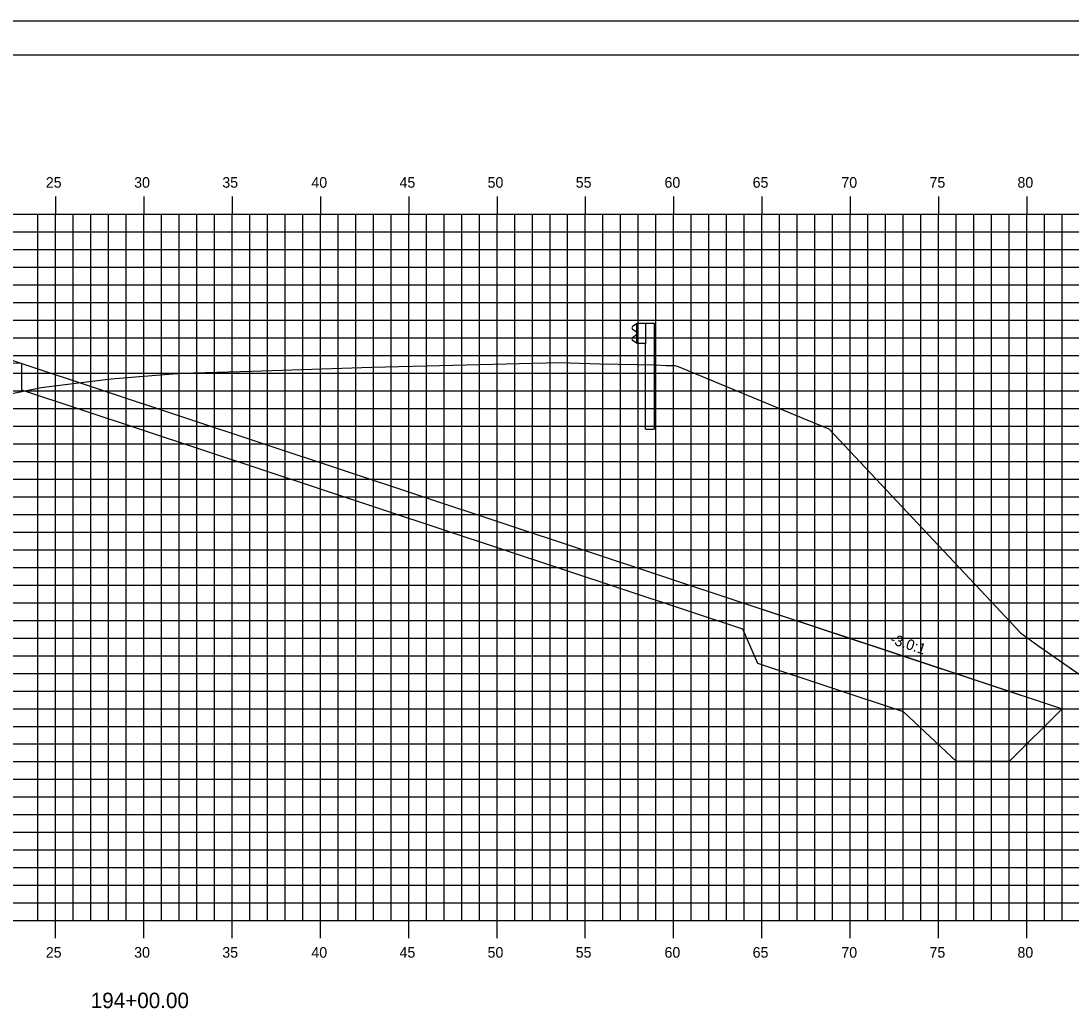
# Model space of a CAD drawing. Extents: x 850598 to 870284, y 366541 to 366651.
# Drawn here: x 862870.5 to 862930, y 366595.1 to 366651.2 of the extents above; entities that cross this region are included whole.
import ezdxf

# ---------------------------------------------------------------- set-up
doc = ezdxf.new("R2010")
doc.units = 0
for name, color, linetype in [('ANNOTATION', 7, 'Continuous'), ('BORDER', 7, 'Continuous'), ('D_Drainage_RipRap', 7, 'Continuous'), ('D_Roadway_Centerline', 7, 'Continuous'), ('D_Roadway_SlopeLines', 7, 'Continuous'), ('D_Roadway_SubGrade', 7, 'Continuous'), ('H_V ANNOTATION', 7, 'Continuous'), ('MAJOR', 7, 'Continuous'), ('MINOR', 7, 'Continuous'), ('PLOT BOUNDARY', 7, 'Continuous'), ('S_Guardrail_Beam', 7, 'Continuous'), ('S_Roadway_Centerline', 7, 'Continuous')]:
    doc.layers.add(name, color=color, linetype=linetype)

msp = doc.modelspace()

# ---------------------------------------------------------------- linework, layer by layer
at = {"layer": 'BORDER'}
msp.add_line((862962.507, 366649.225), (862802.507, 366649.225), dxfattribs=at)
at = {"layer": 'D_Drainage_RipRap'}
msp.add_lwpolyline([(862911.423, 366618.225), (862919.659, 366615.495), (862929.521, 366612.225), (862926.521, 366609.225), (862923.521, 366609.225), (862920.521, 366612.045), (862912.285, 366614.775), (862911.423, 366616.725), (862870.586, 366630.264), (862870.586, 366631.764)], close=True, dxfattribs=at)
at = {"layer": 'D_Roadway_Centerline'}
msp.add_lwpolyline([(862817.543, 366628.304), (862822.507, 366629.959), (862826.309, 366631.226), (862832.507, 366633.292), (862836.507, 366633.532), (862847.507, 366633.862), (862858.507, 366634.126), (862862.507, 366633.902), (862864.507, 366633.79), (862870.586, 366631.764), (862911.423, 366618.225), (862919.659, 366615.495), (862929.521, 366612.225), (862933.521, 366612.225)], dxfattribs=at)
at = {"layer": 'D_Roadway_SlopeLines'}
msp.add_lwpolyline([(862870.586, 366631.764), (862929.521, 366612.225), (862929.521, 366612.225)], dxfattribs=at)
at = {"layer": 'D_Roadway_SubGrade'}
msp.add_lwpolyline([(862858.507, 366633.626), (862859.507, 366633.57), (862859.507, 366633.82), (862864.507, 366633.54), (862864.507, 366633.79), (862870.586, 366631.764), (862858.507, 366632.126)], close=True, dxfattribs=at)
at = {"layer": 'MAJOR'}
for p, q in [((862872.507, 366641.227), (862872.507, 366640.225)), ((862872.507, 366641.227), (862872.507, 366640.225)), ((862877.507, 366641.227), (862877.507, 366640.225)), ((862877.507, 366641.227), (862877.507, 366640.225)), ((862882.507, 366641.227), (862882.507, 366640.225)), ((862882.507, 366641.227), (862882.507, 366640.225)), ((862887.507, 366641.227), (862887.507, 366640.225)), ((862887.507, 366641.227), (862887.507, 366640.225)), ((862892.507, 366641.227), (862892.507, 366640.225)), ((862892.507, 366641.227), (862892.507, 366640.225)), ((862897.507, 366641.227), (862897.507, 366640.225)), ((862897.507, 366641.227), (862897.507, 366640.225)), ((862902.507, 366641.227), (862902.507, 366640.225)), ((862902.507, 366641.227), (862902.507, 366640.225)), ((862907.507, 366641.227), (862907.507, 366640.225)), ((862907.507, 366641.227), (862907.507, 366640.225)), ((862912.507, 366641.227), (862912.507, 366640.225)), ((862912.507, 366641.227), (862912.507, 366640.225)), ((862917.507, 366641.227), (862917.507, 366640.225)), ((862917.507, 366641.227), (862917.507, 366640.225)), ((862922.507, 366641.227), (862922.507, 366640.225)), ((862922.507, 366641.227), (862922.507, 366640.225)), ((862927.507, 366641.227), (862927.507, 366640.225)), ((862927.507, 366641.227), (862927.507, 366640.225)), ((862807.507, 366640.225), (862947.507, 366640.225)), ((862807.507, 366640.225), (862947.507, 366640.225)), ((862807.507, 366640.225), (862947.507, 366640.225)), ((862807.507, 366640.225), (862947.507, 366640.225)), ((862872.507, 366600.225), (862872.507, 366640.225)), ((862872.507, 366600.225), (862872.507, 366640.225)), ((862877.507, 366600.225), (862877.507, 366640.225)), ((862877.507, 366600.225), (862877.507, 366640.225)), ((862882.507, 366600.225), (862882.507, 366640.225)), ((862882.507, 366600.225), (862882.507, 366640.225)), ((862887.507, 366600.225), (862887.507, 366640.225)), ((862887.507, 366600.225), (862887.507, 366640.225)), ((862892.507, 366600.225), (862892.507, 366640.225)), ((862892.507, 366600.225), (862892.507, 366640.225)), ((862897.507, 366600.225), (862897.507, 366640.225)), ((862897.507, 366600.225), (862897.507, 366640.225)), ((862902.507, 366600.225), (862902.507, 366640.225)), ((862902.507, 366600.225), (862902.507, 366640.225)), ((862907.507, 366600.225), (862907.507, 366640.225)), ((862907.507, 366600.225), (862907.507, 366640.225)), ((862912.507, 366600.225), (862912.507, 366640.225)), ((862912.507, 366600.225), (862912.507, 366640.225)), ((862917.507, 366600.225), (862917.507, 366640.225)), ((862917.507, 366600.225), (862917.507, 366640.225)), ((862922.507, 366600.225), (862922.507, 366640.225)), ((862922.507, 366600.225), (862922.507, 366640.225)), ((862927.507, 366600.225), (862927.507, 366640.225)), ((862927.507, 366600.225), (862927.507, 366640.225)), ((862807.507, 366635.225), (862947.507, 366635.225)), ((862807.507, 366635.225), (862947.507, 366635.225)), ((862807.507, 366630.225), (862947.507, 366630.225)), ((862807.507, 366630.225), (862947.507, 366630.225)), ((862807.507, 366625.225), (862947.507, 366625.225)), ((862807.507, 366625.225), (862947.507, 366625.225)), ((862807.507, 366620.225), (862947.507, 366620.225)), ((862807.507, 366620.225), (862947.507, 366620.225)), ((862807.507, 366615.225), (862947.507, 366615.225)), ((862807.507, 366615.225), (862947.507, 366615.225)), ((862807.507, 366610.225), (862947.507, 366610.225)), ((862807.507, 366610.225), (862947.507, 366610.225)), ((862807.507, 366605.225), (862947.507, 366605.225)), ((862807.507, 366605.225), (862947.507, 366605.225)), ((862807.507, 366600.225), (862947.507, 366600.225)), ((862807.507, 366600.225), (862947.507, 366600.225)), ((862807.507, 366600.225), (862947.507, 366600.225)), ((862807.507, 366600.225), (862947.507, 366600.225)), ((862872.507, 366599.223), (862872.507, 366600.225)), ((862872.507, 366599.223), (862872.507, 366600.225)), ((862877.507, 366599.223), (862877.507, 366600.225)), ((862877.507, 366599.223), (862877.507, 366600.225)), ((862882.507, 366599.223), (862882.507, 366600.225)), ((862882.507, 366599.223), (862882.507, 366600.225)), ((862887.507, 366599.223), (862887.507, 366600.225)), ((862887.507, 366599.223), (862887.507, 366600.225)), ((862892.507, 366599.223), (862892.507, 366600.225)), ((862892.507, 366599.223), (862892.507, 366600.225)), ((862897.507, 366599.223), (862897.507, 366600.225)), ((862897.507, 366599.223), (862897.507, 366600.225)), ((862902.507, 366599.223), (862902.507, 366600.225)), ((862902.507, 366599.223), (862902.507, 366600.225)), ((862907.507, 366599.223), (862907.507, 366600.225)), ((862907.507, 366599.223), (862907.507, 366600.225)), ((862912.507, 366599.223), (862912.507, 366600.225)), ((862912.507, 366599.223), (862912.507, 366600.225)), ((862917.507, 366599.223), (862917.507, 366600.225)), ((862917.507, 366599.223), (862917.507, 366600.225)), ((862922.507, 366599.223), (862922.507, 366600.225)), ((862922.507, 366599.223), (862922.507, 366600.225)), ((862927.507, 366599.223), (862927.507, 366600.225)), ((862927.507, 366599.223), (862927.507, 366600.225))]:
    msp.add_line(p, q, dxfattribs=at)
at = {"layer": 'MINOR'}
for p, q in [((862871.507, 366600.225), (862871.507, 366640.225)), ((862871.507, 366600.225), (862871.507, 366640.225)), ((862873.507, 366600.225), (862873.507, 366640.225)), ((862873.507, 366600.225), (862873.507, 366640.225)), ((862874.507, 366600.225), (862874.507, 366640.225)), ((862874.507, 366600.225), (862874.507, 366640.225)), ((862875.507, 366600.225), (862875.507, 366640.225)), ((862875.507, 366600.225), (862875.507, 366640.225)), ((862876.507, 366600.225), (862876.507, 366640.225)), ((862876.507, 366600.225), (862876.507, 366640.225)), ((862878.507, 366600.225), (862878.507, 366640.225)), ((862878.507, 366600.225), (862878.507, 366640.225)), ((862879.507, 366600.225), (862879.507, 366640.225)), ((862879.507, 366600.225), (862879.507, 366640.225)), ((862880.507, 366600.225), (862880.507, 366640.225)), ((862880.507, 366600.225), (862880.507, 366640.225)), ((862881.507, 366600.225), (862881.507, 366640.225)), ((862881.507, 366600.225), (862881.507, 366640.225)), ((862883.507, 366600.225), (862883.507, 366640.225)), ((862883.507, 366600.225), (862883.507, 366640.225)), ((862884.507, 366600.225), (862884.507, 366640.225)), ((862884.507, 366600.225), (862884.507, 366640.225)), ((862885.507, 366600.225), (862885.507, 366640.225)), ((862885.507, 366600.225), (862885.507, 366640.225)), ((862886.507, 366600.225), (862886.507, 366640.225)), ((862886.507, 366600.225), (862886.507, 366640.225)), ((862888.507, 366600.225), (862888.507, 366640.225)), ((862888.507, 366600.225), (862888.507, 366640.225)), ((862889.507, 366600.225), (862889.507, 366640.225)), ((862889.507, 366600.225), (862889.507, 366640.225)), ((862890.507, 366600.225), (862890.507, 366640.225)), ((862890.507, 366600.225), (862890.507, 366640.225)), ((862891.507, 366600.225), (862891.507, 366640.225)), ((862891.507, 366600.225), (862891.507, 366640.225)), ((862893.507, 366600.225), (862893.507, 366640.225)), ((862893.507, 366600.225), (862893.507, 366640.225)), ((862894.507, 366600.225), (862894.507, 366640.225)), ((862894.507, 366600.225), (862894.507, 366640.225)), ((862895.507, 366600.225), (862895.507, 366640.225)), ((862895.507, 366600.225), (862895.507, 366640.225)), ((862896.507, 366600.225), (862896.507, 366640.225)), ((862896.507, 366600.225), (862896.507, 366640.225)), ((862898.507, 366600.225), (862898.507, 366640.225)), ((862898.507, 366600.225), (862898.507, 366640.225)), ((862899.507, 366600.225), (862899.507, 366640.225)), ((862899.507, 366600.225), (862899.507, 366640.225)), ((862900.507, 366600.225), (862900.507, 366640.225)), ((862900.507, 366600.225), (862900.507, 366640.225)), ((862901.507, 366600.225), (862901.507, 366640.225)), ((862901.507, 366600.225), (862901.507, 366640.225)), ((862903.507, 366600.225), (862903.507, 366640.225)), ((862903.507, 366600.225), (862903.507, 366640.225)), ((862904.507, 366600.225), (862904.507, 366640.225)), ((862904.507, 366600.225), (862904.507, 366640.225)), ((862905.507, 366600.225), (862905.507, 366640.225)), ((862905.507, 366600.225), (862905.507, 366640.225)), ((862906.507, 366600.225), (862906.507, 366640.225)), ((862906.507, 366600.225), (862906.507, 366640.225)), ((862908.507, 366600.225), (862908.507, 366640.225)), ((862908.507, 366600.225), (862908.507, 366640.225)), ((862909.507, 366600.225), (862909.507, 366640.225)), ((862909.507, 366600.225), (862909.507, 366640.225)), ((862910.507, 366600.225), (862910.507, 366640.225)), ((862910.507, 366600.225), (862910.507, 366640.225)), ((862911.507, 366600.225), (862911.507, 366640.225)), ((862911.507, 366600.225), (862911.507, 366640.225)), ((862913.507, 366600.225), (862913.507, 366640.225)), ((862913.507, 366600.225), (862913.507, 366640.225)), ((862914.507, 366600.225), (862914.507, 366640.225)), ((862914.507, 366600.225), (862914.507, 366640.225)), ((862915.507, 366600.225), (862915.507, 366640.225)), ((862915.507, 366600.225), (862915.507, 366640.225)), ((862916.507, 366600.225), (862916.507, 366640.225)), ((862916.507, 366600.225), (862916.507, 366640.225)), ((862918.507, 366600.225), (862918.507, 366640.225)), ((862918.507, 366600.225), (862918.507, 366640.225)), ((862919.507, 366600.225), (862919.507, 366640.225)), ((862919.507, 366600.225), (862919.507, 366640.225)), ((862920.507, 366600.225), (862920.507, 366640.225)), ((862920.507, 366600.225), (862920.507, 366640.225)), ((862921.507, 366600.225), (862921.507, 366640.225)), ((862921.507, 366600.225), (862921.507, 366640.225)), ((862923.507, 366600.225), (862923.507, 366640.225)), ((862923.507, 366600.225), (862923.507, 366640.225)), ((862924.507, 366600.225), (862924.507, 366640.225)), ((862924.507, 366600.225), (862924.507, 366640.225)), ((862925.507, 366600.225), (862925.507, 366640.225)), ((862925.507, 366600.225), (862925.507, 366640.225)), ((862926.507, 366600.225), (862926.507, 366640.225)), ((862926.507, 366600.225), (862926.507, 366640.225)), ((862928.507, 366600.225), (862928.507, 366640.225)), ((862928.507, 366600.225), (862928.507, 366640.225)), ((862929.507, 366600.225), (862929.507, 366640.225)), ((862929.507, 366600.225), (862929.507, 366640.225)), ((862807.507, 366639.225), (862947.507, 366639.225)), ((862807.507, 366639.225), (862947.507, 366639.225)), ((862807.507, 366638.225), (862947.507, 366638.225)), ((862807.507, 366638.225), (862947.507, 366638.225)), ((862807.507, 366637.225), (862947.507, 366637.225)), ((862807.507, 366637.225), (862947.507, 366637.225)), ((862807.507, 366636.225), (862947.507, 366636.225)), ((862807.507, 366636.225), (862947.507, 366636.225)), ((862807.507, 366634.225), (862947.507, 366634.225)), ((862807.507, 366634.225), (862947.507, 366634.225)), ((862807.507, 366633.225), (862947.507, 366633.225)), ((862807.507, 366633.225), (862947.507, 366633.225)), ((862807.507, 366632.225), (862947.507, 366632.225)), ((862807.507, 366632.225), (862947.507, 366632.225)), ((862807.507, 366631.225), (862947.507, 366631.225)), ((862807.507, 366631.225), (862947.507, 366631.225)), ((862807.507, 366629.225), (862947.507, 366629.225)), ((862807.507, 366629.225), (862947.507, 366629.225)), ((862807.507, 366628.225), (862947.507, 366628.225)), ((862807.507, 366628.225), (862947.507, 366628.225)), ((862807.507, 366627.225), (862947.507, 366627.225)), ((862807.507, 366627.225), (862947.507, 366627.225)), ((862807.507, 366626.225), (862947.507, 366626.225)), ((862807.507, 366626.225), (862947.507, 366626.225)), ((862807.507, 366624.225), (862947.507, 366624.225)), ((862807.507, 366624.225), (862947.507, 366624.225)), ((862807.507, 366623.225), (862947.507, 366623.225)), ((862807.507, 366623.225), (862947.507, 366623.225)), ((862807.507, 366622.225), (862947.507, 366622.225)), ((862807.507, 366622.225), (862947.507, 366622.225)), ((862807.507, 366621.225), (862947.507, 366621.225)), ((862807.507, 366621.225), (862947.507, 366621.225)), ((862807.507, 366619.225), (862947.507, 366619.225)), ((862807.507, 366619.225), (862947.507, 366619.225)), ((862807.507, 366618.225), (862947.507, 366618.225)), ((862807.507, 366618.225), (862947.507, 366618.225)), ((862807.507, 366617.225), (862947.507, 366617.225)), ((862807.507, 366617.225), (862947.507, 366617.225)), ((862807.507, 366616.225), (862947.507, 366616.225)), ((862807.507, 366616.225), (862947.507, 366616.225)), ((862807.507, 366614.225), (862947.507, 366614.225)), ((862807.507, 366614.225), (862947.507, 366614.225)), ((862807.507, 366613.225), (862947.507, 366613.225)), ((862807.507, 366613.225), (862947.507, 366613.225)), ((862807.507, 366612.225), (862947.507, 366612.225)), ((862807.507, 366612.225), (862947.507, 366612.225)), ((862807.507, 366611.225), (862947.507, 366611.225)), ((862807.507, 366611.225), (862947.507, 366611.225)), ((862807.507, 366609.225), (862947.507, 366609.225)), ((862807.507, 366609.225), (862947.507, 366609.225)), ((862807.507, 366608.225), (862947.507, 366608.225)), ((862807.507, 366608.225), (862947.507, 366608.225)), ((862807.507, 366607.225), (862947.507, 366607.225)), ((862807.507, 366607.225), (862947.507, 366607.225)), ((862807.507, 366606.225), (862947.507, 366606.225)), ((862807.507, 366606.225), (862947.507, 366606.225)), ((862807.507, 366604.225), (862947.507, 366604.225)), ((862807.507, 366604.225), (862947.507, 366604.225)), ((862807.507, 366603.225), (862947.507, 366603.225)), ((862807.507, 366603.225), (862947.507, 366603.225)), ((862807.507, 366602.225), (862947.507, 366602.225)), ((862807.507, 366602.225), (862947.507, 366602.225)), ((862807.507, 366601.225), (862947.507, 366601.225)), ((862807.507, 366601.225), (862947.507, 366601.225))]:
    msp.add_line(p, q, dxfattribs=at)
at = {"layer": 'PLOT BOUNDARY'}
msp.add_lwpolyline([(862794.414, 366541.166), (862964.414, 366541.166), (862964.414, 366651.166), (862794.414, 366651.166)], close=True, dxfattribs=at)
at = {"layer": 'S_Guardrail_Beam'}
for p, q in [((862905.328, 366633.967), (862905.185, 366633.867)), ((862905.185, 366633.724), (862905.38, 366633.588)), ((862905.427, 366633.989), (862905.345, 366633.974)), ((862905.414, 366633.524), (862905.414, 366633.433)), ((862905.427, 366634.062), (862905.916, 366634.062)), ((862905.427, 366632.895), (862905.427, 366634.062)), ((862905.916, 366634.062), (862906.408, 366634.062)), ((862905.916, 366634.062), (862905.916, 366632.895)), ((862906.408, 366634.062), (862906.408, 366628.062)), ((862905.38, 366633.368), (862905.185, 366633.232)), ((862905.185, 366633.089), (862905.328, 366632.989)), ((862905.345, 366632.982), (862905.427, 366632.968)), ((862905.916, 366632.895), (862905.427, 366632.895)), ((862905.916, 366628.062), (862905.916, 366632.895)), ((862905.916, 366628.062), (862906.408, 366628.062))]:
    msp.add_line(p, q, dxfattribs=at)
for centre, major_axis, start_param, end_param in [((862905.235, 366633.796), (-0.0877, 0), 5.323254, 7.243116), ((862905.352, 366633.933), (-0.0417, 0), 4.886922, 5.323254), ((862905.335, 366633.524), (0.0789, 0), 0, 0.959931), ((862905.235, 366633.161), (-0.0877, 0), 5.323254, 7.243116), ((862905.352, 366633.023), (-0.0417, 0), 0.959931, 1.396263), ((862905.335, 366633.433), (0.0789, 0), 5.323254, 6.283185)]:
    msp.add_ellipse(centre, major_axis=major_axis, ratio=0.995501, start_param=start_param, end_param=end_param, dxfattribs=at)
at = {"layer": 'S_Roadway_Centerline'}
msp.add_lwpolyline([(862868.82, 366629.834), (862871.686, 366630.407), (862874.099, 366630.713), (862875.66, 366630.908), (862878.184, 366631.117), (862879.683, 366631.215), (862883.613, 366631.333), (862890.424, 366631.558), (862894.253, 366631.66), (862901.039, 366631.82), (862903.302, 366631.758), (862906.503, 366631.703), (862907.08, 366631.651), (862907.576, 366631.657), (862907.769, 366631.596), (862915.603, 366628.349), (862916.308, 366628.079), (862925.481, 366618.305), (862927.163, 366616.521), (862928.188, 366615.765), (862931.457, 366613.501), (862941.726, 366607.156), (862942.713, 366606.686), (862947.507, 366606.242)], dxfattribs=at)

# ---------------------------------------------------------------- texts
at = {"layer": 'ANNOTATION'}
msp.add_text('-3.0:1', height=0.6, rotation=341.65846, dxfattribs=at).set_placement((862919.724, 366615.927))
at = {"layer": 'H_V ANNOTATION'}
for s, height, p in [('25', 0.6, (862871.953, 366641.725)), ('30', 0.6, (862876.956, 366641.725)), ('35', 0.6, (862881.948, 366641.725)), ('40', 0.6, (862886.993, 366641.725)), ('45', 0.6, (862891.985, 366641.725)), ('50', 0.6, (862896.972, 366641.725)), ('55', 0.6, (862901.964, 366641.725)), ('60', 0.6, (862906.993, 366641.725)), ('65', 0.6, (862911.985, 366641.725)), ('70', 0.6, (862917.009, 366641.725)), ('75', 0.6, (862922.001, 366641.725)), ('80', 0.6, (862926.982, 366641.725)), ('25', 0.6, (862871.953, 366598.125)), ('30', 0.6, (862876.956, 366598.125)), ('35', 0.6, (862881.948, 366598.125)), ('40', 0.6, (862886.993, 366598.125)), ('45', 0.6, (862891.985, 366598.125)), ('50', 0.6, (862896.972, 366598.125)), ('55', 0.6, (862901.964, 366598.125)), ('60', 0.6, (862906.993, 366598.125)), ('65', 0.6, (862911.985, 366598.125)), ('70', 0.6, (862917.009, 366598.125)), ('75', 0.6, (862922.001, 366598.125)), ('80', 0.6, (862926.982, 366598.125)), ('194+00.00', 0.875, (862874.495, 366595.268))]:
    msp.add_text(s, height=height, dxfattribs=at).set_placement(p)
at = {"layer": 'S_Roadway_Centerline'}
for s, p in [('C', (862890.419, 366631.558)), ('L', (862890.424, 366631.551))]:
    msp.add_text(s, height=0.0146, dxfattribs=at).set_placement(p)

doc.saveas('drawing.dxf')
